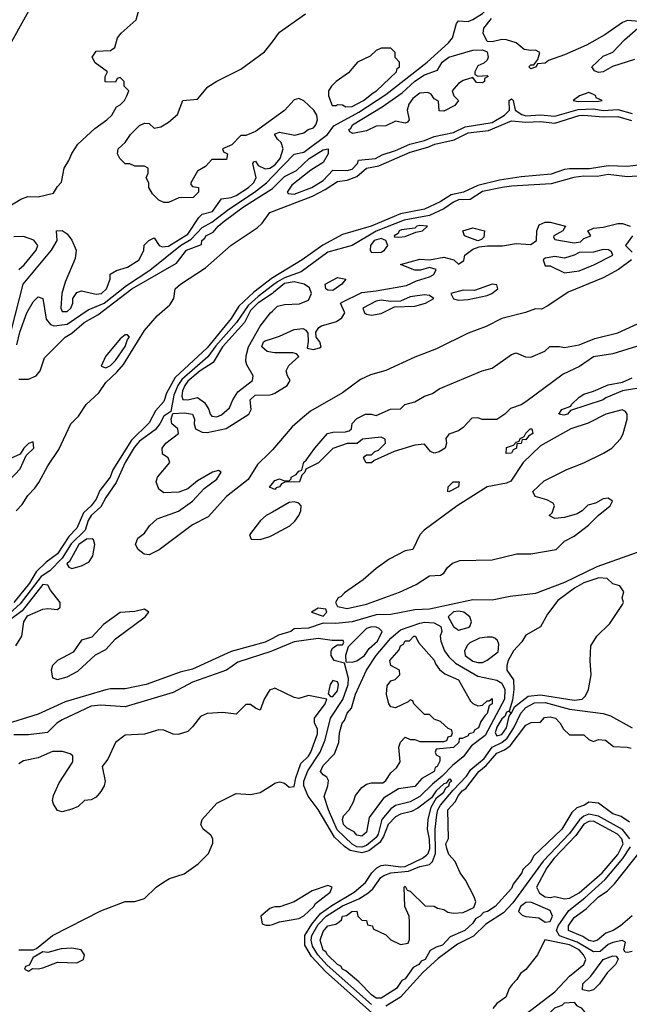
# Model space of a CAD drawing. Header units: inches. Extents: x 2348341 to 2479810, y 460419 to 613669.
# Tile 557 of 656: x 2438954 to 2441478, y 550505 to 554586. Entities that reach past the tile are written whole.
import ezdxf

# ---------------------------------------------------------------- set-up
doc = ezdxf.new("R2010")
doc.units = ezdxf.units.IN
doc.header["$MEASUREMENT"] = 0
doc.layers.add('C4535', color=7, linetype='Continuous')
doc.layers.add('C4545', color=7, linetype='Continuous')

msp = doc.modelspace()

# ---------------------------------------------------------------- linework, layer by layer
at = {"layer": 'C4535', "color": 2}
for points, elevation in [([(2438885.6, 554430), (2439006.3, 554650)], 34), ([(2438909.1, 553810.9), (2438958, 553842), (2438987, 553853), (2439030, 553850.8), (2439094, 553866), (2439110, 553894), (2439127.3, 553912.7), (2439138, 553970), (2439158, 554002), (2439169.1, 554030.9), (2439195.3, 554070), (2439265.6, 554134.4), (2439315.3, 554170), (2439335.3, 554190), (2439355.3, 554224.7), (2439370, 554232), (2439388, 554250), (2439398, 554270), (2439406, 554290), (2439386, 554310), (2439386, 554330), (2439370, 554346), (2439358, 554342), (2439350, 554326), (2439307.3, 554327.3), (2439308, 554350), (2439318, 554370), (2439266.2, 554406.2), (2439254.5, 554430), (2439270, 554454.9), (2439330, 554458), (2439348, 554470), (2439359, 554510), (2439374, 554530), (2439435.5, 554584.5), (2439449, 554630)], 30), ([(2440000, 554172.8), (2439930, 554122), (2439890, 554106), (2439870, 554106), (2439832.7, 554067.3), (2439794, 554050), (2439798, 554038), (2439814, 554030), (2439810, 554006), (2439750, 554006), (2439723.6, 553976.4), (2439690, 553958), (2439662, 553910), (2439662, 553902), (2439670, 553894), (2439694, 553890), (2439694, 553870), (2439671.6, 553848.4), (2439612.7, 553847.3), (2439570, 553828), (2439550, 553828), (2439530, 553838), (2439503.1, 553863.1), (2439488, 553890), (2439488, 553910), (2439478, 553930), (2439486, 553950), (2439486, 553970), (2439470, 553978), (2439430, 553978), (2439410, 553988), (2439390, 553988), (2439368, 554010), (2439359, 554030), (2439361.2, 554050), (2439390, 554076), (2439413.2, 554110), (2439450, 554146.8), (2439470, 554157.3), (2439490, 554154.8), (2439510, 554136), (2439538, 554142), (2439570, 554161), (2439606.8, 554193.2), (2439628.7, 554250), (2439690, 554256), (2439733.4, 554306.6), (2439769.7, 554330.3), (2439870, 554380.3), (2439967.7, 554452.3), (2440000, 554494.4)], 26), ([(2438902.3, 553230), (2438968.2, 553490), (2439085.1, 553630), (2439109, 553670), (2439106, 553710), (2439130, 553711.3), (2439150, 553698), (2439170, 553671.3), (2439187.7, 553630), (2439184.1, 553595.9), (2439142, 553498), (2439128.2, 553450), (2439124.9, 553390), (2439130, 553376), (2439150, 553376.3), (2439166, 553390), (2439173.3, 553410), (2439174, 553430), (2439190, 553454.8), (2439210, 553461.6), (2439270, 553448.2), (2439292.7, 553450), (2439314, 553470), (2439328, 553510), (2439328.9, 553531.1), (2439354.6, 553545.4), (2439400.2, 553559.8), (2439448, 553590), (2439468, 553630), (2439469.1, 553650.9), (2439489.1, 553670.9), (2439510, 553682), (2439531.3, 553650), (2439544.1, 553644.1), (2439570, 553647.1), (2439650, 553696.9), (2439694.9, 553765.1), (2439710, 553778.8), (2439751.6, 553790), (2439790, 553842.8), (2439830, 553848.9), (2439850, 553857), (2439901.6, 553890), (2439921.6, 553910), (2439933.3, 553930), (2439919, 553990), (2439923.7, 553996.3), (2439930, 553998.8), (2439941.7, 553981.7), (2439970, 553967.4), (2439990, 553970.2), (2440000, 553977.3)], 26), ([(2438942.4, 553237.6), (2438954, 553290), (2438983.1, 553370), (2439010, 553416.3), (2439030, 553437.3), (2439050.4, 553430), (2439064.1, 553344.1), (2439081.7, 553321.7), (2439097.1, 553317.1), (2439150, 553324.2), (2439237.2, 553382.8), (2439303.5, 553410), (2439395.9, 553484.1), (2439492.9, 553547.1), (2439619.8, 553650), (2439663.8, 553676.2), (2439710, 553724.3), (2439750, 553746.3), (2439819.3, 553800.7), (2439926.6, 553870), (2439975.3, 553910), (2440000, 553935.5)], 22), ([(2438950, 553096), (2438990, 553096), (2439022, 553110), (2439039, 553130), (2439056.5, 553183.5), (2439142, 553270), (2439170, 553286.7), (2439220.5, 553330), (2439277.6, 553362.4), (2439418, 553470), (2439603.3, 553576.7), (2439645.1, 553630), (2439706.3, 553653.7), (2439707.8, 553670), (2439720.2, 553679.8), (2439724.5, 553690), (2439754.5, 553705.5), (2439775.1, 553730), (2439800.5, 553750), (2439881.1, 553810), (2439997.1, 553882.9), (2440000, 553885.8)], 18), ([(2438939.7, 552550), (2438964.5, 552575.5), (2438987.2, 552612.8), (2439016.8, 552643.2), (2439032.7, 552667.3), (2439070, 552736.4), (2439115.3, 552804.7), (2439166.3, 552910), (2439197.6, 552942.4), (2439229.8, 552990.2), (2439280.9, 553039.1), (2439310, 553082.4), (2439355.8, 553124.2), (2439383.4, 553156.6), (2439470, 553297.4), (2439522.5, 553357.5), (2439575.7, 553404.3), (2439591.6, 553430), (2439598, 553470), (2439619.3, 553490), (2439723.3, 553556.7), (2439830, 553651.3), (2439936.6, 553723.4), (2439957.8, 553742.2), (2439990, 553786.7), (2440000, 553790.5)], 14), ([(2438950, 553550.4), (2438973, 553570), (2439022.4, 553630), (2439029.5, 553650), (2439012.1, 553672.1), (2438970, 553687.6), (2438930, 553685.6)], 30), ([(2440000, 553515.3), (2439923.5, 553456.5), (2439861.7, 553398.3), (2439830, 553346.9), (2439730, 553226), (2439598.1, 553101.9), (2439562.2, 553037.8), (2439550, 553003.6), (2439515.8, 552964.2), (2439490, 552914), (2439417.3, 552842.7), (2439340.2, 552719.8), (2439328.7, 552690), (2439286.2, 552633.8), (2439270, 552598.4), (2439250.2, 552570), (2439217.7, 552542.3), (2439190, 552477.6), (2439156.9, 552443.1), (2439110, 552371.5), (2439063.2, 552336.8), (2439022.4, 552297.6), (2438994.5, 552250), (2438930.2, 552170)], 14), ([(2440000, 553483.2), (2439941.2, 553438.8), (2439899.4, 553400.6), (2439851.6, 553330), (2439766.6, 553233.4), (2439732.4, 553187.6), (2439625.3, 553094.7), (2439608.8, 553070), (2439591.6, 553030), (2439579, 552961), (2439550, 552942), (2439534.4, 552910), (2439514.2, 552885.8), (2439450, 552838.2), (2439427.3, 552812.7), (2439390.9, 552750), (2439353.2, 552666.8), (2439310, 552604.7), (2439290, 552567.1), (2439249.2, 552530), (2439238, 552510), (2439225.4, 552470), (2439167.3, 552412.7), (2439130, 552354.2), (2439078.6, 552301.4), (2439042.5, 552277.5), (2438955.8, 552164.2), (2438882.5, 552097.5)], 18), ([(2440000, 553451), (2439939.7, 553410), (2439910, 553379.8), (2439884.2, 553330), (2439793, 553230), (2439755.1, 553164.9), (2439701.7, 553130), (2439650, 553086.9), (2439637.6, 553070), (2439627.3, 553047.3), (2439625.8, 553025.8), (2439630, 553011), (2439650, 553010.4), (2439690, 553019.1), (2439719.2, 552999.2), (2439737.3, 552970), (2439742, 552950), (2439750, 552942), (2439770, 552939.1), (2439790, 552947.7), (2439823.1, 552976.9), (2439836, 553010), (2439856.9, 553043.1), (2439917.2, 553090), (2439921.2, 553110), (2439894.5, 553154.5), (2439889.6, 553170), (2439891.7, 553191.7), (2439901.8, 553230), (2439950, 553314.8), (2439991.8, 553370), (2440000, 553377.7)], 22), ([(2440000, 553206.4), (2439979, 553210), (2439956.2, 553230), (2439963.6, 553250), (2439970, 553254.9), (2440000, 553264.2)], 18), ([(2440000, 552803.1), (2439990, 552791.6), (2439938.4, 552741.6), (2439899.7, 552680.3), (2439810.6, 552610), (2439734.6, 552525.4), (2439670, 552492.3), (2439531.5, 552388.5), (2439490, 552367.6), (2439468.7, 552370), (2439444, 552390), (2439434, 552410), (2439443.7, 552436.3), (2439470, 552458), (2439492, 552488), (2439523.3, 552516.7), (2439611.1, 552548.9), (2439669.2, 552590), (2439717.2, 552642.8), (2439770, 552681), (2439788, 552710), (2439777.2, 552717.2), (2439752, 552710), (2439690, 552674), (2439650, 552641.2), (2439613.2, 552626.8), (2439550, 552625.2), (2439530, 552639.3), (2439519.6, 552670), (2439525.1, 552690), (2439575.3, 552750), (2439568, 552770), (2439545.1, 552785.1), (2439543.6, 552810), (2439558.4, 552830), (2439612, 552870), (2439609.3, 552890), (2439583.7, 552910), (2439580.7, 552930), (2439587.3, 552952.7), (2439635.8, 552955.8), (2439670, 552950.3), (2439678, 552930), (2439675.8, 552910), (2439682, 552890), (2439710, 552876.5), (2439730, 552874.9), (2439808.7, 552891.3), (2439902.9, 552950), (2439911.8, 552970), (2439908.2, 553010), (2439929.4, 553030), (2439990, 553030.3), (2440000, 553033.6)], 18), ([(2438887.8, 552652.2), (2438955.6, 552724.4), (2438980.5, 552779.5), (2439012.3, 552810), (2439010, 552835.3), (2438990, 552829), (2438971, 552810), (2438955.5, 552784.5), (2438900.4, 552759.6)], 18), ([(2440000, 552642.8), (2439988.4, 552648.4), (2440000, 552663.2)], 18), ([(2440000, 552544.4), (2439974.8, 552530), (2439950.8, 552510), (2439906, 552450), (2439912, 552432), (2439950, 552431), (2439990, 552444), (2440000, 552449.3)], 22), ([(2438938, 551990), (2438962.7, 552030), (2438971.5, 552090), (2438985.7, 552114.3), (2439050, 552142), (2439070, 552144.9), (2439110, 552141), (2439122, 552150), (2439121.2, 552170), (2439081, 552221), (2439070, 552242), (2439050, 552244.7), (2438964.6, 552135.4), (2438910, 552095.6)], 22), ([(2440000, 552020.8), (2439970, 552005.1), (2439830, 551966.3), (2439670, 551893.6), (2439618.9, 551881.1), (2439478, 551830), (2439390, 551811.8), (2439330, 551812), (2439310, 551807.8), (2439142.3, 551757.7), (2439030, 551707.3), (2438879.6, 551660.4)], 22), ([(2440000, 551969), (2439993.7, 551966.3), (2439856.7, 551923.3), (2439810, 551889.6), (2439670, 551839.7), (2439590, 551796.3), (2439390, 551737.6), (2439290, 551744), (2439250, 551740.4), (2439130, 551683.6), (2439107.7, 551670), (2439068.5, 551631.5), (2438990, 551621.6), (2438930, 551622)], 26), ([(2440000, 551811.3), (2439990, 551808), (2439982.4, 551797.6), (2439966.5, 551770), (2439950, 551723.7), (2439930, 551731.8), (2439910, 551747), (2439890, 551747), (2439850, 551706.6), (2439794.3, 551714.3), (2439730, 551709.6), (2439703, 551697), (2439670, 551654), (2439650, 551635.6), (2439610, 551622.9), (2439590, 551623.7), (2439550, 551641.2), (2439530, 551642.7), (2439470, 551624.2), (2439390, 551619.5), (2439350.3, 551589.7), (2439318.7, 551521.3), (2439296, 551490), (2439308.2, 551430), (2439303.8, 551410), (2439290, 551386), (2439270, 551362.7), (2439250, 551352.7), (2439222, 551350), (2439195.9, 551324.1), (2439170, 551313.2), (2439130, 551302), (2439110, 551308), (2439093.6, 551333.6), (2439089.2, 551350), (2439093.2, 551370), (2439117, 551423), (2439174, 551510), (2439174, 551534), (2439163.1, 551543.1), (2439131.8, 551551.8), (2439090, 551553), (2439030, 551526.6), (2438970, 551514), (2438950, 551502)], 30), ([(2438950, 550730.5), (2439009.1, 550730.9), (2439024, 550736), (2439089.2, 550790), (2439290, 550892.2), (2439390, 550930.4), (2439430, 550930.8), (2439470, 550942.8), (2439519.5, 550990), (2439548.7, 551011.3), (2439574, 551026), (2439634.7, 551045.3), (2439692.8, 551087.2), (2439736, 551130), (2439753.2, 551173.2), (2439754, 551190), (2439745.6, 551205.6), (2439714, 551230), (2439704, 551250), (2439709.2, 551270), (2439770, 551338.8), (2439850, 551378), (2439910, 551374), (2439950, 551382.8), (2440000, 551414.4)], 30), ([(2440000, 550905.3), (2439990, 550902), (2439952, 550870), (2439958, 550838), (2439972.7, 550832.7), (2439990, 550832), (2440000, 550835.5)], 30)]:
    msp.add_lwpolyline(points, dxfattribs=dict(at, elevation=elevation))
for points, elevation in [([(2439399.6, 553279.6), (2439390, 553279.6), (2439370, 553262.9), (2439308.5, 553190), (2439291, 553150), (2439310, 553143.1), (2439330, 553152.7), (2439350, 553172.7), (2439390, 553230.6), (2439400.6, 553259.4), (2439409.2, 553270)], 18), ([(2439253.7, 552433.7), (2439230, 552432.8), (2439198.3, 552410), (2439160.3, 552339.8), (2439148.9, 552330), (2439157.1, 552317.1), (2439170, 552310.5), (2439210, 552322.4), (2439242, 552338), (2439256.5, 552363.5), (2439265.1, 552410), (2439259.3, 552430)], 22), ([(2439470, 552142), (2439430, 552133.2), (2439370, 552129.2), (2439301.1, 552078.9), (2439253, 552027), (2439210, 552013.2), (2439175.9, 551964.1), (2439110, 551929.4), (2439090, 551908.7), (2439083.8, 551890), (2439090, 551858), (2439110, 551850.8), (2439150, 551862), (2439194.9, 551885.1), (2439267.2, 551952.8), (2439310, 551974.8), (2439350, 552018.8), (2439474, 552110), (2439488, 552130)], 22), ([(2439170, 550738), (2439126, 550734), (2439070, 550719), (2439050, 550722), (2439010, 550698), (2438992.7, 550667.3), (2438978, 550662), (2438974, 550650), (2438990, 550642), (2439007.3, 550652.7), (2439030, 550651.3), (2439050, 550656), (2439110, 550678.8), (2439190, 550676), (2439218, 550690), (2439222, 550710), (2439208, 550730)], 30)]:
    msp.add_lwpolyline(points, close=True, dxfattribs=dict(at, elevation=elevation))
at = {"layer": 'C4545', "color": 2}
for points, elevation in [([(2440000, 553935.5), (2440090, 554028.5), (2440130, 554036.5), (2440228.2, 554110), (2440253.9, 554146.1), (2440357.8, 554202.2), (2440470, 554276), (2440640.4, 554410), (2440729.7, 554490), (2440746.3, 554510), (2440762.7, 554570), (2440770, 554581), (2440810, 554578.4), (2440830, 554585.7), (2440870, 554611.4), (2441089.4, 554810), (2441163.6, 554896.4), (2441230, 554938.7), (2441416.9, 555103.1), (2441506.9, 555193.1)], 22), ([(2440000, 554494.4), (2440030, 554533.4), (2440137.2, 554610)], 26), ([(2441536.4, 554576.4), (2441470, 554582), (2441450, 554573.6), (2441376.7, 554523.3), (2441299.9, 554480.1), (2441210, 554439.6), (2441143.4, 554416.6), (2441130, 554406), (2441098, 554402), (2441092, 554390), (2441070, 554382), (2441062, 554390), (2441070, 554398), (2441082, 554398), (2441099, 554421), (2441108, 554450), (2441090, 554459), (2441070, 554457.2), (2441042, 554462), (2441009.3, 554489.3), (2440970, 554502), (2440950, 554502.9), (2440910, 554493.2), (2440890, 554495.3), (2440873.2, 554530), (2440876, 554550), (2440907.6, 554590)], 18), ([(2441499.8, 554420.2), (2441407.9, 554392.1), (2441370, 554369.2), (2441350, 554366.6), (2441333.6, 554373.6), (2441322, 554390), (2441370, 554434.8), (2441410, 554450.8), (2441457.6, 554502.4), (2441535.3, 554570)], 18), ([(2440000, 553977.3), (2440013.2, 553986.8), (2440032.3, 554010), (2440045.1, 554050), (2440036.6, 554076.6), (2440021.2, 554090), (2440009.3, 554110.7), (2440030, 554119.1), (2440093.6, 554106.4), (2440130, 554116), (2440148.7, 554130), (2440170, 554137.3), (2440179.5, 554150), (2440186.6, 554170), (2440183.7, 554190), (2440172.3, 554210), (2440130, 554249), (2440110, 554259), (2440090, 554253.2), (2440050.6, 554209.4), (2440000, 554172.8)], 26), ([(2440000, 553885.8), (2440050, 553935.8), (2440099.8, 553960.2), (2440152.3, 554010), (2440210, 554046.8), (2440230.7, 554050), (2440230.4, 554029.6), (2440210, 553994), (2440158.7, 553961.3), (2440080.3, 553899.7), (2440060.7, 553870), (2440065.1, 553865.1), (2440090, 553862), (2440163.6, 553890), (2440210, 553919.6), (2440250, 553962.4), (2440310, 553960.8), (2440330, 553966.2), (2440353, 553990), (2440356.5, 554003.5), (2440426.6, 554010), (2440454.5, 554025.5), (2440510, 554043), (2440569.8, 554070.2), (2440630, 554085), (2440670, 554101), (2440750, 554117.7), (2440798.1, 554141.9), (2440910, 554159.8), (2440961, 554190), (2440982, 554210), (2440980.9, 554250), (2440990, 554258), (2440996.4, 554250), (2441004.9, 554210), (2441032.4, 554192.4), (2441050, 554187.2), (2441110, 554190.8), (2441170, 554186.1), (2441266.7, 554213.3), (2441330, 554215.6), (2441370, 554208.9), (2441430, 554213.9), (2441490, 554196.1)], 18), ([(2440000, 553790.5), (2440166.3, 553853.7), (2440218.9, 553881.1), (2440270, 553914.9), (2440310, 553920.9), (2440350, 553936.2), (2440390, 553970.2), (2440440.7, 553979.3), (2440570, 554036.9), (2440643.2, 554056.8), (2440672.7, 554070), (2440752.5, 554087.5), (2440810, 554116), (2440894.4, 554125.6), (2440990, 554166), (2441050, 554160.6), (2441110, 554162.9), (2441170, 554156.8), (2441270, 554187.9), (2441290, 554190.1), (2441370, 554182.2), (2441430, 554183.9), (2441487.3, 554167.3)], 14), ([(2441590, 553992.6), (2441470, 553976.4), (2441390, 553980.3), (2441312.5, 553967.5), (2441230, 553967.6), (2441210, 553964.8), (2441154.9, 553945.1), (2441030, 553934.8), (2440939.7, 553920.3), (2440850, 553898.8), (2440790.7, 553870), (2440740.3, 553859.7), (2440694.4, 553830), (2440630, 553799.8), (2440530, 553780.8), (2440409.7, 553729.7), (2440290, 553694.7), (2440209.1, 553650.9), (2440123.8, 553590), (2440002.7, 553517.3), (2440000, 553515.3)], 14), ([(2441530, 553938.7), (2441470, 553934.2), (2441390, 553944.5), (2441344.7, 553935.3), (2441290, 553936.8), (2441248.7, 553931.3), (2441154.4, 553905.6), (2440990, 553896.2), (2440951, 553890), (2440870, 553872.9), (2440819.4, 553840.6), (2440770, 553838.7), (2440750, 553829.8), (2440710, 553801.1), (2440650, 553774.1), (2440545.4, 553754.6), (2440430, 553709.2), (2440330, 553649.7), (2440230, 553621.6), (2440119, 553541), (2440050, 553516.2), (2440020.9, 553499.1), (2440000, 553483.2)], 18), ([(2440000, 553264.2), (2440030, 553273.6), (2440090, 553301.5), (2440126, 553306), (2440138.3, 553298.3), (2440146.2, 553286.2), (2440148.3, 553251.7), (2440144, 553224), (2440170, 553219.1), (2440195.1, 553224.9), (2440202, 553230), (2440196, 553250), (2440181.2, 553270), (2440179.3, 553290), (2440192.7, 553310), (2440203.5, 553316.5), (2440265.7, 553334.3), (2440287, 553350), (2440299.5, 553370), (2440282, 553410), (2440286.6, 553413.4), (2440370, 553455.3), (2440430, 553461.6), (2440555.8, 553484.2), (2440596.2, 553503.8), (2440650, 553519.3), (2440669.2, 553530), (2440678, 553550), (2440650, 553559), (2440613, 553547), (2440590, 553547), (2440530, 553570.5), (2440610, 553592.4), (2440650, 553590.7), (2440710, 553601), (2440750.7, 553590.7), (2440770, 553572), (2440792.9, 553587.1), (2440797.2, 553610), (2440830, 553634), (2440855.9, 553644.1), (2440891.2, 553648.8), (2440952.2, 553647.7), (2441010, 553658), (2441070, 553654), (2441094, 553670), (2441095.6, 553710), (2441104.7, 553735.2), (2441130, 553746.7), (2441150, 553746.7), (2441214, 553730), (2441202, 553710), (2441164.7, 553690), (2441163.6, 553683.6), (2441170, 553674), (2441250, 553660.7), (2441275.1, 553664.9), (2441290, 553678), (2441318, 553690), (2441306, 553710), (2441330, 553722), (2441370, 553726), (2441430, 553741.1), (2441450, 553740.3), (2441480.7, 553730)], 18), ([(2441490.8, 553690), (2441462, 553650), (2441490, 553622)], 18), ([(2441487.3, 553590), (2441433, 553550), (2441370, 553516.3), (2441224.4, 553455.6), (2441141.1, 553398.9), (2441114.4, 553385.6), (2441090, 553386.6), (2441048.5, 553371.5), (2440950, 553347.6), (2440885.8, 553314.2), (2440810, 553285.6), (2440678.9, 553221.1), (2440590, 553186.3), (2440470, 553131.1), (2440406.2, 553113.8), (2440365.5, 553094.5), (2440290, 553038.7), (2440157.5, 552962.5), (2440124.2, 552935.8), (2440082.2, 552897.8), (2440000, 552803.1)], 18), ([(2440000, 553377.7), (2440021.8, 553398.2), (2440050, 553404.6), (2440112.2, 553407.7), (2440150, 553423), (2440162.4, 553450), (2440153.5, 553473.5), (2440132.3, 553490), (2440090, 553498.9), (2440050, 553492.3), (2440005.3, 553454.7), (2440000, 553451)], 22), ([(2440000, 552663.2), (2440010, 552676), (2440030, 552682), (2440050, 552674), (2440070, 552674), (2440078, 552682), (2440078, 552690), (2440099, 552701), (2440110, 552714), (2440122, 552718), (2440130, 552752), (2440140.4, 552759.6), (2440175.3, 552810), (2440228.7, 552870), (2440250, 552876), (2440303.1, 552876.9), (2440318, 552882), (2440328, 552890), (2440330, 552912), (2440350, 552932), (2440386, 552950), (2440408.9, 552951.1), (2440430, 552944.7), (2440488.9, 552971.1), (2440530, 552972), (2440548, 552990), (2440590, 553002), (2440630, 553024.7), (2440663.1, 553036.9), (2440690, 553056), (2440868.7, 553130), (2440910, 553140.7), (2440990, 553198), (2441010, 553204.7), (2441047.7, 553187.7), (2441070, 553187.3), (2441128.7, 553211.3), (2441148.4, 553231.6), (2441188.4, 553231.6), (2441210, 553226.8), (2441270, 553238), (2441335.3, 553264.7), (2441430, 553288), (2441530, 553332.7)], 18), ([(2441530, 553238.4), (2441410, 553201.3), (2441330, 553187.6), (2441271.3, 553148.7), (2441204.2, 553115.8), (2441050, 553001.2), (2441030, 552989.2), (2440986.4, 552973.6), (2440962, 552950), (2440930, 552928.7), (2440870, 552928), (2440850, 552935.3), (2440826, 552934), (2440790, 552895.3), (2440770, 552882), (2440730, 552868), (2440718, 552850), (2440721, 552830), (2440716, 552810), (2440690, 552794), (2440669.3, 552789.3), (2440655.3, 552795.3), (2440630, 552826), (2440590, 552822), (2440503.6, 552796.4), (2440421, 552759), (2440410, 552749), (2440388.7, 552748.7), (2440378, 552770), (2440383.1, 552776.9), (2440390, 552782), (2440410, 552782), (2440424.7, 552795.3), (2440439, 552801), (2440468, 552830), (2440467.3, 552847.3), (2440450, 552855.3), (2440372.7, 552847.3), (2440351.6, 552828.4), (2440310, 552829), (2440250, 552808), (2440191.1, 552748.9), (2440138, 552722), (2440134, 552710), (2440122, 552698), (2440112, 552670), (2440051, 552669), (2440038, 552662), (2440030, 552649.2), (2440015.3, 552644.7), (2440010, 552638), (2440000, 552642.8)], 18), ([(2440000, 553033.6), (2440010, 553037), (2440061.2, 553070), (2440074, 553090), (2440062, 553110), (2440057, 553130), (2440068.1, 553151.9), (2440109, 553190), (2440100.4, 553200.4), (2440084.5, 553204.5), (2440010, 553204.7), (2440000, 553206.4)], 18), ([(2441550, 553064.5), (2441450, 553047), (2441381.3, 553018.7), (2441370, 553009.6), (2441234.8, 552965.2), (2441222, 552950), (2441206.6, 552946.6), (2441186, 552950), (2441198, 552970), (2441236.4, 552983.6), (2441238, 552990), (2441270, 553021), (2441290, 553034), (2441330, 553046), (2441390, 553072.7), (2441450, 553082.8), (2441490, 553100.7)], 18), ([(2440000, 552449.3), (2440072.3, 552487.7), (2440092.6, 552507.4), (2440109.4, 552530), (2440117.2, 552550), (2440119, 552570), (2440110, 552582), (2440090, 552586.6), (2440070, 552584.5), (2440000, 552544.4)], 22), ([(2441510, 552377.7), (2441342.7, 552317.3), (2441210, 552252.3), (2441090, 552207.4), (2440984.8, 552195.2), (2440910, 552179.1), (2440830, 552180.4), (2440650, 552143), (2440590, 552139.7), (2440490, 552120.4), (2440430, 552118.4), (2440330, 552089.6), (2440262.5, 552082.5), (2440210, 552084), (2440150, 552063), (2440090, 552061.2), (2440076, 552050), (2440025.8, 552034.2), (2440000, 552020.8)], 22), ([(2440411.2, 550470), (2440220, 550640), (2440162.6, 550702.6), (2440134, 550750), (2440134.8, 550790), (2440163.2, 550836.8), (2440199.3, 550880.7), (2440245.7, 550914.3), (2440338.9, 550970), (2440385.1, 551010), (2440412.2, 551050), (2440433, 551070), (2440450, 551079.7), (2440470, 551083.2), (2440530, 551074.2), (2440550, 551076.1), (2440621.3, 551110), (2440637.8, 551122.2), (2440645.1, 551130), (2440651.7, 551150), (2440650, 551188.7), (2440641.8, 551230), (2440645.1, 551270), (2440657.7, 551322.3), (2440680, 551360), (2440710, 551384), (2440718.6, 551401.4), (2440730.7, 551410), (2440734.5, 551425.5), (2440742.7, 551430), (2440738, 551438), (2440730, 551435.8), (2440719, 551421), (2440710, 551418.9), (2440678.7, 551390), (2440659, 551361), (2440602, 551318), (2440576.1, 551303.9), (2440530, 551293.1), (2440510, 551282), (2440479.7, 551250), (2440460.4, 551199.6), (2440444.9, 551175.1), (2440399.2, 551140.8), (2440370, 551132.2), (2440322.7, 551142.7), (2440298.7, 551158.7), (2440257.9, 551197.9), (2440190, 551311.6), (2440147.7, 551367.7), (2440130.7, 551410), (2440130.7, 551430), (2440147.2, 551472.8), (2440198.5, 551550), (2440218.9, 551601.1), (2440240.8, 551690), (2440292.2, 551767.8), (2440313.5, 551830), (2440315.4, 551855.4), (2440298, 551918), (2440255.3, 551930), (2440244, 551950), (2440244, 551970), (2440250, 551982), (2440270, 551994), (2440290, 551994), (2440295.3, 552004.7), (2440292.5, 552012.5), (2440247.3, 552012.7), (2440190, 552021.1), (2440090, 552007.3), (2440000, 551969)], 26), ([(2440000, 551414.4), (2440010, 551420.7), (2440030, 551426.8), (2440050, 551420.7), (2440070, 551404), (2440090, 551406.8), (2440096.8, 551443.2), (2440117.2, 551502.8), (2440150, 551533), (2440159.7, 551550), (2440186.3, 551626.3), (2440186.8, 551646.8), (2440174, 551670), (2440174, 551690), (2440219.3, 551750), (2440226, 551770), (2440150, 551784.5), (2440110, 551772.7), (2440090, 551775.6), (2440010, 551814.7), (2440000, 551811.3)], 30), ([(2440410, 550503.2), (2440227.2, 550667.2), (2440188.4, 550710), (2440165.6, 550745.6), (2440160.2, 550770), (2440164.1, 550790), (2440190, 550835), (2440222.5, 550870), (2440290, 550912.7), (2440358, 550942), (2440395.2, 550964.8), (2440416.5, 550983.5), (2440449.7, 551030), (2440461.5, 551038.5), (2440490, 551049.2), (2440564.2, 551055.8), (2440610, 551075.9), (2440650, 551084.6), (2440663.6, 551096.4), (2440676, 551130), (2440674.5, 551230), (2440680.6, 551290), (2440685, 551310), (2440696.8, 551330), (2440747.9, 551392.1), (2440803.4, 551450), (2440821.8, 551478.2), (2440876.6, 551523.4), (2440909.9, 551570.1), (2440950.4, 551589.6), (2440971.6, 551608.4), (2440999.1, 551650), (2441028.5, 551711.5), (2441050, 551735.4), (2441085.4, 551754.6), (2441130, 551756.1), (2441230, 551727.3), (2441370.2, 551710.2), (2441399.7, 551699.7), (2441490, 551650.3)], 22), ([(2441479.1, 551259.1), (2441443.6, 551283.6), (2441410, 551294), (2441350, 551338), (2441310, 551342), (2441292, 551330), (2441261.1, 551318.9), (2441240.4, 551299.6), (2441199.1, 551230), (2441081.6, 551118.4), (2441070, 551095.3), (2441036.8, 551063.2), (2441033, 551050), (2440997.1, 551002.9), (2440990, 550985.2), (2440922.8, 550910), (2440890.8, 550890), (2440874.6, 550885.4), (2440861, 550870), (2440841.7, 550858.3), (2440830, 550840.9), (2440796.3, 550810), (2440735.8, 550784.2), (2440704.7, 550750), (2440678, 550742), (2440652.7, 550727.3), (2440632.2, 550690), (2440616.7, 550683.3), (2440606, 550670), (2440583.4, 550656.6), (2440550.4, 550610), (2440536.4, 550603.6), (2440514, 550570), (2440450, 550529.8), (2440430, 550529.8), (2440410, 550543.6), (2440358.3, 550598.3), (2440303.9, 550643.9), (2440289.7, 550650), (2440282.8, 550662.8), (2440269.7, 550670), (2440228.2, 550710), (2440222, 550722), (2440210, 550729.7), (2440197.6, 550770), (2440210, 550806.8), (2440230, 550830.4), (2440263.1, 550836.9), (2440275.3, 550844.7), (2440285.6, 550854.4), (2440290, 550870.4), (2440307.2, 550872.8), (2440328.7, 550890), (2440350.3, 550890.3), (2440354, 550870), (2440370, 550854), (2440390, 550852), (2440394, 550834), (2440414, 550830), (2440418, 550818), (2440470, 550792), (2440490, 550772), (2440530, 550752), (2440562, 550758), (2440567.3, 550772.7), (2440567.3, 550847.3), (2440566, 550870), (2440548, 550910), (2440546, 550990), (2440550, 550994), (2440558, 550978), (2440570, 550974), (2440632.7, 550912.7), (2440670, 550912), (2440683.6, 550903.6), (2440710, 550898), (2440726, 550886), (2440750, 550882), (2440790, 550884.7), (2440834.6, 550905.4), (2440842, 550930), (2440835.3, 550950), (2440799.3, 551019.3), (2440778, 551050), (2440756.4, 551096.4), (2440730, 551126), (2440722, 551150), (2440718, 551170), (2440728.7, 551191.3), (2440726.6, 551310), (2440756.6, 551343.4), (2440770, 551370.4), (2440786.3, 551390), (2440801, 551399), (2440855.1, 551470), (2440885.4, 551494.6), (2440930, 551544.9), (2440961.3, 551558.7), (2440984.4, 551575.6), (2441050, 551661), (2441072, 551672), (2441110, 551674), (2441127.3, 551692.7), (2441150, 551696), (2441172, 551690), (2441192, 551670), (2441205.4, 551645.4), (2441230, 551622), (2441290, 551622), (2441310, 551602), (2441330, 551594), (2441350, 551602), (2441379.6, 551599.6), (2441412.7, 551572.7), (2441469, 551571), (2441486, 551566)], 18), ([(2441480.2, 551190), (2441449.4, 551229.4), (2441350, 551284.9), (2441310, 551292.2), (2441290, 551284.1), (2441271, 551269), (2441230, 551212.7), (2441121.6, 551098.4), (2440995, 550925), (2440956.3, 550883.7), (2440883.5, 550836.5), (2440832.7, 550787.3), (2440766, 550754), (2440685.8, 550694.2), (2440623, 550637), (2440530, 550534.2), (2440470, 550497.1)], 22), ([(2441490, 550724), (2441470, 550719), (2441461.2, 550721.2), (2441455.3, 550730), (2441462, 550762), (2441448.9, 550768.9), (2441410, 550761.3), (2441390, 550752.3), (2441356.9, 550723.1), (2441330, 550722.8), (2441261.7, 550761.7), (2441188.9, 550788.9), (2441176.2, 550810), (2441183.7, 550830), (2441226.9, 550893.1), (2441293.7, 550946.3), (2441377.5, 551022.5), (2441451.4, 551108.6), (2441482.7, 551157.3)], 22), ([(2441490, 550872), (2441442, 550830), (2441410.6, 550810), (2441380.8, 550799.2), (2441346.8, 550770), (2441330, 550764.4), (2441310, 550769.8), (2441285.3, 550785.3), (2441225.6, 550810), (2441226.6, 550830), (2441250, 550864), (2441299.1, 550900.9), (2441350, 550950.4), (2441386, 550974), (2441416.6, 551003.4), (2441522.4, 551137.6)], 18), ([(2440000, 550835.5), (2440030, 550846), (2440110, 550860.7), (2440130, 550870.8), (2440172, 550910), (2440178, 550922), (2440239, 550970), (2440248, 550990), (2440230, 550997.2), (2440164.5, 550975.5), (2440090, 550928.7), (2440031.1, 550908.9), (2440010, 550908.7), (2440000, 550905.3)], 30), ([(2441041.7, 550458.3), (2441170, 550555.8), (2441230, 550621.3), (2441289.6, 550670), (2441297.4, 550690), (2441288.3, 550710), (2441269.7, 550730), (2441230, 550750.5), (2441128.3, 550771.7), (2441097.3, 550710), (2441050, 550649), (2441027.9, 550632.1), (2441012.8, 550607.2), (2440993.2, 550586.8), (2440981, 550570), (2440966, 550534), (2440930, 550508.7), (2440913.4, 550486.6)], 26)]:
    msp.add_lwpolyline(points, dxfattribs=dict(at, elevation=elevation))
for points, elevation in [([(2440490, 554468), (2440450, 554468), (2440430, 554458), (2440405.4, 554434.6), (2440352, 554410), (2440314.8, 554365.2), (2440264.7, 554330), (2440244.7, 554310), (2440232, 554290), (2440232, 554270), (2440247.3, 554230), (2440266, 554230), (2440270, 554234), (2440290, 554232), (2440304.5, 554224.5), (2440330, 554225.3), (2440377.6, 554250), (2440417, 554283), (2440431.6, 554290), (2440514, 554370), (2440516.4, 554383.6), (2440526, 554390), (2440526, 554410), (2440508.4, 554428.4), (2440508, 554450)], 26), ([(2440851.3, 554351.3), (2440890, 554354), (2440894, 554350), (2440878, 554342), (2440878, 554330), (2440870, 554324), (2440844.7, 554324.7), (2440830, 554346), (2440790, 554334), (2440770, 554321.2), (2440744.7, 554290), (2440751.3, 554270), (2440770.4, 554250.4), (2440756, 554230), (2440710, 554206), (2440690, 554208), (2440688.4, 554248.4), (2440670, 554258), (2440657.2, 554277.2), (2440643.1, 554283.1), (2440610, 554280.9), (2440581.3, 554258.7), (2440564.9, 554235.1), (2440558.4, 554210), (2440566, 554170), (2440559.1, 554160.9), (2440550, 554157.2), (2440510, 554165.2), (2440470, 554145.2), (2440430, 554144), (2440390, 554124.5), (2440333.6, 554113.6), (2440320.2, 554120.2), (2440317.2, 554130), (2440324.9, 554135.1), (2440332.3, 554150), (2440455.2, 554224.8), (2440537, 554283), (2440590, 554331.4), (2440630, 554356.5), (2440684, 554376), (2440703.7, 554410), (2440730, 554430.4), (2440830, 554458.8), (2440870, 554461), (2440890, 554452), (2440893.4, 554430), (2440890, 554418), (2440875.3, 554404.7), (2440850, 554394), (2440838, 554370), (2440838, 554358)], 18), ([(2441310, 554283.7), (2441271, 554270), (2441246, 554250), (2441266.5, 554246.5), (2441350, 554248.5), (2441366, 554250), (2441341.2, 554261.2), (2441339, 554270), (2441330, 554276)], 22), ([(2440610, 553731.9), (2440598, 553730), (2440590, 553722), (2440534, 553714), (2440524.9, 553710), (2440521, 553699), (2440504.7, 553690), (2440506, 553686), (2440523.5, 553683.5), (2440550, 553687.3), (2440594.5, 553705.5), (2440622, 553710), (2440642, 553730)], 22), ([(2440850, 553668.7), (2440795.3, 553690), (2440788.7, 553710), (2440830, 553722.6), (2440878, 553710), (2440875.2, 553684.8), (2440865.2, 553674.8)], 18), ([(2440450, 553678.7), (2440421.6, 553670), (2440405.7, 553650), (2440404.9, 553630), (2440410, 553621), (2440450, 553622), (2440464, 553630), (2440478, 553650), (2440469.2, 553670)], 22), ([(2441370, 553632.7), (2441330, 553622), (2441270, 553620.9), (2441250, 553609.4), (2441210, 553597.2), (2441170, 553604), (2441130, 553597.2), (2441121, 553590), (2441130, 553566), (2441150, 553564.7), (2441210, 553536), (2441270, 553544), (2441331.2, 553568.8), (2441409, 553610), (2441404, 553624), (2441392.3, 553632.3)], 18), ([(2440250, 553462.9), (2440230, 553464.5), (2440221.2, 553470), (2440218, 553490), (2440270, 553516.5), (2440304.7, 553510), (2440287.3, 553490)], 18), ([(2440910, 553488.7), (2440836.8, 553463.2), (2440790, 553465.1), (2440738.8, 553450), (2440750, 553428.2), (2440770, 553422.4), (2440810, 553426), (2440890, 553442), (2440908.7, 553450), (2440933.2, 553470), (2440930, 553486)], 18), ([(2440630, 553444.5), (2440570, 553437), (2440530, 553419.3), (2440490, 553418), (2440450, 553422.9), (2440430, 553419.5), (2440374.8, 553390), (2440381, 553370), (2440390, 553364.9), (2440410, 553360.5), (2440450, 553368.4), (2440505.2, 553394.8), (2440590, 553398), (2440634, 553410), (2440669, 553430), (2440650, 553442.7)], 18), ([(2441448.9, 552968.9), (2441381, 552950), (2441307.2, 552912.8), (2441236, 552890), (2441110, 552819.1), (2441038.4, 552750), (2440986.8, 552673.2), (2440970, 552664), (2440890, 552649.6), (2440765.5, 552570), (2440628.5, 552470), (2440610.4, 552450), (2440582, 552390), (2440550, 552383.7), (2440484, 552350), (2440430, 552311.6), (2440375.6, 552264.4), (2440298, 552210), (2440284.5, 552195.5), (2440272, 552190), (2440262, 552170), (2440270, 552154), (2440310, 552144.7), (2440390, 552162.8), (2440526.8, 552213.2), (2440594.8, 552245.2), (2440650, 552281), (2440696.5, 552283.5), (2440710, 552292), (2440725.2, 552314.8), (2440746.3, 552333.7), (2440775.5, 552344.5), (2440910, 552346.8), (2441011.6, 552371.6), (2441070, 552372), (2441175.3, 552390), (2441210, 552424.7), (2441250, 552444.7), (2441308.7, 552490), (2441349.2, 552530.8), (2441398, 552570), (2441408, 552590), (2441390, 552602), (2441370, 552599), (2441338, 552582), (2441306, 552574), (2441282, 552550), (2441262, 552538), (2441210, 552522), (2441170, 552518), (2441146, 552530), (2441159, 552541), (2441168.7, 552570), (2441162, 552582), (2441135.9, 552595.9), (2441088, 552610), (2441078, 552630), (2441125.1, 552674.9), (2441218.7, 552721.3), (2441290, 552748.2), (2441371.5, 552788.5), (2441405.2, 552810), (2441442.7, 552850), (2441452.7, 552870), (2441469, 552930), (2441468.7, 552950), (2441462, 552962)], 22), ([(2441050, 552844), (2441034, 552846), (2441030, 552829), (2441012, 552828), (2441011, 552810), (2440996.9, 552803.1), (2440990, 552789.3), (2440967.3, 552787.3), (2440970, 552812), (2440998, 552822), (2441010, 552834), (2441022, 552838), (2441026, 552850), (2441042, 552858), (2441050, 552872), (2441068, 552890), (2441074, 552890), (2441078, 552870), (2441061, 552859)], 18), ([(2440730, 552628.7), (2440726, 552630), (2440728, 552650), (2440748, 552670), (2440774, 552670), (2440771.3, 552650)], 18), ([(2441351.6, 552271.6), (2441290, 552252.1), (2441250.4, 552230), (2441181.7, 552178.3), (2441138.8, 552121.2), (2441110, 552069), (2441050, 552034), (2441033, 552007), (2440998.8, 551970), (2440976, 551930), (2440971.1, 551908.9), (2440971, 551890), (2440998, 551850), (2441000.3, 551810), (2440994.4, 551765.6), (2440979.9, 551720.1), (2440970, 551715.1), (2440962.5, 551697.5), (2440950, 551687.3), (2440930, 551653.3), (2440922.8, 551630), (2440930, 551617.6), (2440950, 551622.4), (2440970, 551650.7), (2440980.5, 551699.5), (2440988, 551710), (2440982, 551718), (2440990, 551711), (2441002.4, 551737.6), (2441058.9, 551781.1), (2441110, 551787), (2441250, 551765.2), (2441282, 551770), (2441297, 551783), (2441309.3, 551810), (2441319.3, 551870), (2441315.3, 551930), (2441319, 551990), (2441344, 552030), (2441397.2, 552082.8), (2441450, 552162), (2441453.2, 552170), (2441448.7, 552190), (2441454.6, 552214.6), (2441439, 552239), (2441410, 552248), (2441386, 552270)], 26), ([(2440190, 552146), (2440162, 552130), (2440210, 552114), (2440226, 552130), (2440222, 552142)], 22), ([(2440770, 552133.6), (2440750, 552130.7), (2440728.4, 552110), (2440750, 552070.6), (2440770, 552054.8), (2440810, 552066), (2440818, 552070), (2440824, 552090), (2440817.2, 552110), (2440793.2, 552130)], 26), ([(2440370, 551156.1), (2440350, 551158), (2440330, 551167.9), (2440268.2, 551228.2), (2440231.8, 551310), (2440214, 551366), (2440229.4, 551410), (2440232, 551432), (2440225.6, 551445.6), (2440210, 551455.3), (2440199, 551470), (2440210, 551494.8), (2440256.6, 551543.4), (2440275.3, 551590), (2440278, 551630), (2440289.4, 551670), (2440298.6, 551681.4), (2440310, 551711), (2440327.6, 551732.4), (2440344.2, 551790), (2440389.6, 551890), (2440429.8, 551950), (2440490, 552022), (2440530, 552056.9), (2440610, 552084.5), (2440630, 552087.9), (2440670, 552085.3), (2440697.6, 552070), (2440701.1, 552050), (2440694.3, 552030), (2440698, 552010), (2440712.6, 551970), (2440730, 551944.2), (2440758.6, 551918.6), (2440850, 551864.7), (2440930, 551847.5), (2440950, 551835.5), (2440963, 551810), (2440960.9, 551770), (2440881.6, 551618.4), (2440824.2, 551575.8), (2440790.1, 551529.9), (2440745.4, 551494.6), (2440703.2, 551450), (2440662.6, 551417.4), (2440610, 551365.8), (2440570, 551344.5), (2440510, 551328.7), (2440490, 551314.5), (2440453.7, 551270), (2440438.1, 551210), (2440430, 551195.6), (2440390, 551162.4)], 22), ([(2440410, 552069.8), (2440390, 552062.7), (2440314, 551986), (2440302.8, 551950), (2440303.6, 551923.6), (2440330, 551923), (2440350, 551928.7), (2440381.3, 551950), (2440401.2, 551978.8), (2440435.1, 552010), (2440455.1, 552050), (2440442, 552062), (2440430, 552068.2)], 26), ([(2440850, 551742), (2440870, 551744.7), (2440890, 551762), (2440898, 551762), (2440910, 551772), (2440910.5, 551750.5), (2440898, 551742), (2440890, 551709.3), (2440879.1, 551700.9), (2440863.5, 551676.5), (2440853.4, 551650), (2440838, 551642), (2440830.7, 551630), (2440813.7, 551626.3), (2440810, 551618), (2440786, 551606), (2440774, 551606), (2440772, 551590), (2440750, 551568.7), (2440678, 551562), (2440674, 551550), (2440678, 551538), (2440694, 551530), (2440692.7, 551512.7), (2440682, 551490), (2440674, 551486), (2440670.5, 551470), (2440618.8, 551441.2), (2440590, 551407.6), (2440522, 551398), (2440460.4, 551359.6), (2440401, 551279), (2440390, 551218), (2440370, 551201.2), (2440350, 551205.2), (2440338.9, 551218.9), (2440310, 551235.1), (2440295.1, 551250), (2440289.7, 551270.3), (2440294, 551286), (2440318, 551310), (2440336.4, 551343.6), (2440344, 551370), (2440370, 551402.8), (2440390, 551417.3), (2440410, 551422.8), (2440457.2, 551422.8), (2440470, 551432), (2440490, 551464.7), (2440514.6, 551485.4), (2440528.7, 551510), (2440524, 551570), (2440530, 551591.3), (2440550, 551612), (2440570, 551602), (2440590, 551602), (2440610, 551594), (2440710, 551594), (2440722, 551598), (2440727.3, 551612.7), (2440742, 551618), (2440746, 551630), (2440742, 551642), (2440727.3, 551647.3), (2440696.4, 551676.4), (2440670, 551686), (2440650, 551706), (2440630, 551706), (2440586, 551750), (2440582, 551762), (2440570, 551766), (2440562, 551758), (2440510, 551733.2), (2440490, 551737.2), (2440482, 551750), (2440472, 551790), (2440475.1, 551824.9), (2440490, 551846), (2440508.9, 551851.1), (2440528, 551870), (2440526, 551890), (2440490, 551908.7), (2440486.6, 551930), (2440525.6, 551974.4), (2440530, 551991), (2440543.1, 551996.9), (2440550, 552011), (2440568.4, 552011.6), (2440586, 552030), (2440592, 552030), (2440604.7, 552004.7), (2440670, 551931), (2440675.5, 551915.5), (2440692.4, 551892.4), (2440714.6, 551874.6), (2440771, 551850), (2440820.7, 551760.7), (2440830, 551751.3)], 18), ([(2440890, 552027), (2440858, 552022), (2440817.3, 552002.7), (2440807.3, 551992.7), (2440796, 551970), (2440798.8, 551950), (2440830, 551926.4), (2440850, 551921), (2440870, 551922), (2440890, 551931.3), (2440935.1, 551964.9), (2440937, 551997), (2440932, 552012), (2440921.5, 552021.5), (2440910, 552026.6)], 26), ([(2440250, 551847), (2440238.7, 551830), (2440231, 551791), (2440240.7, 551780.7), (2440250, 551780.7), (2440270, 551804), (2440273.3, 551830), (2440270, 551841.2)], 30), ([(2441330, 551263.1), (2441310, 551262.8), (2441290, 551251.6), (2441256.1, 551203.9), (2441166.4, 551110), (2441136.5, 551070), (2441093, 550990), (2441105.5, 550965.5), (2441130, 550950.6), (2441150, 550946.8), (2441170, 550950.8), (2441210, 550941.6), (2441230, 550944.2), (2441270, 550966.5), (2441365.7, 551050), (2441430, 551124.9), (2441452.5, 551170), (2441447.1, 551190), (2441429.6, 551210)], 26), ([(2441070, 550927.6), (2441050, 550927.3), (2441027.2, 550910), (2441019.1, 550890), (2441034.4, 550874.4), (2441050, 550868.2), (2441103.4, 550863.4), (2441130, 550844.9), (2441150, 550848.4), (2441159.5, 550870), (2441150, 550894)], 26), ([(2441310, 550559), (2441284.7, 550564.7), (2441286, 550590), (2441318.6, 550621.4), (2441370, 550690.8), (2441410, 550706), (2441423.6, 550703.6), (2441431.6, 550691.6), (2441421, 550670), (2441385.5, 550634.5), (2441354.8, 550590), (2441330, 550564)], 22), ([(2441290, 550446.6), (2441258, 550450), (2441230, 550469), (2441210, 550464), (2441164, 550436), (2441110, 550389.3), (2441088.9, 550388.9), (2441090, 550410.8), (2441169.5, 550490), (2441199.5, 550500.5), (2441210, 550510.7), (2441250, 550514), (2441259.6, 550499.6), (2441278, 550490), (2441292.8, 550472.8), (2441294.8, 550450)], 22)]:
    msp.add_lwpolyline(points, close=True, dxfattribs=dict(at, elevation=elevation))

doc.saveas('drawing.dxf')
